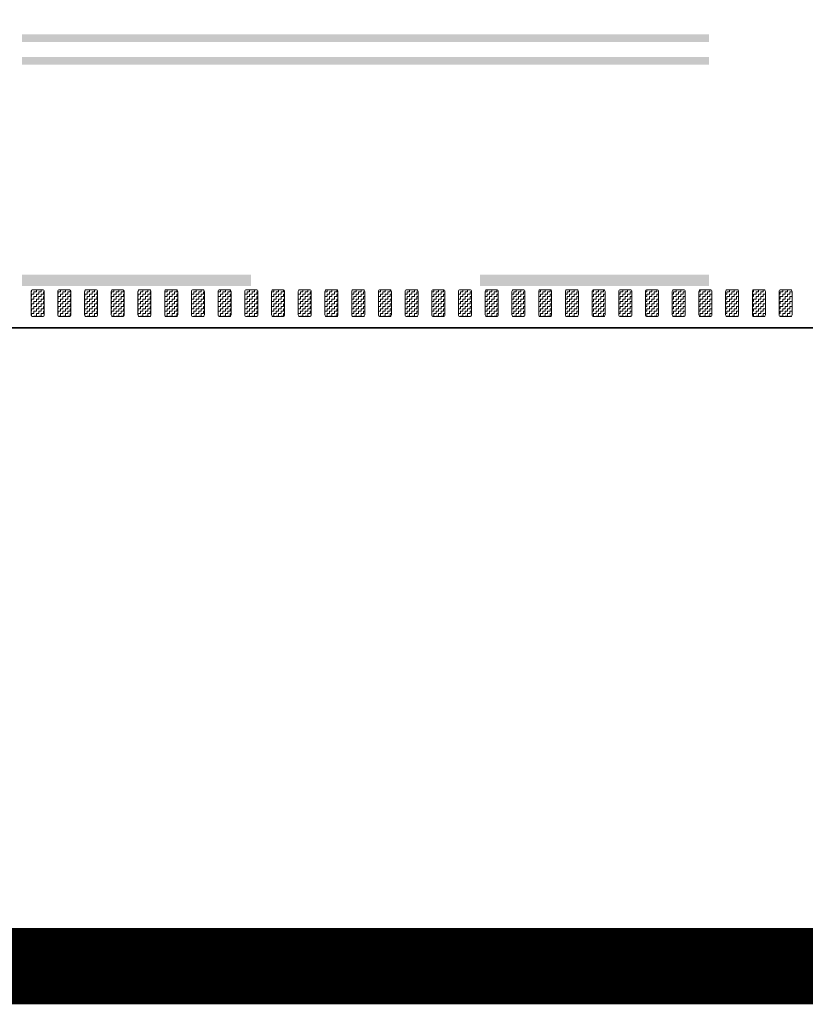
# Model space of a CAD drawing. Header units: metres. Extents: x -699 to 2316, y -1199 to 781.
# Tile 441 of 593: x 921 to 931, y -299 to -286. Entities that reach past the tile are written whole.
import ezdxf

# ---------------------------------------------------------------- set-up
doc = ezdxf.new("R2010")
doc.units = ezdxf.units.M
doc.linetypes.add('VW-3-3_STREEP', pattern=[6, 3, -3])
doc.linetypes.add('VW-9-3_STREEP', pattern=[12, 9, -3])
for name, color, linetype, lineweight in [('N-WA-VW-MARKERING_DYNAMISCH-G', 7, 'Continuous', 35), ('N-WE-VH-KANTVERHARDING-G', 210, 'Continuous', 35), ('N-WE-VW-MARKERING_LANGS_STREEP_33-G', 7, 'VW-3-3_STREEP', 13), ('N-WE-VW-MARKERING_LANGS_STREEP_93-G', 7, 'VW-9-3_STREEP', 13)]:
    doc.layers.add(name, color=color, linetype=linetype, lineweight=lineweight)
doc.layers.add('X-XX-AL-TEKENBLAD_VIEWPORT-G', color=7, linetype='Continuous', lineweight=18, plot=False)
pattern_1 = [(180, (0, 0), (-0.03175, -0.03175), [0.03175, -0.03175]), (270, (-0.03175, 0), (0.03175, -0.03175), [0.03175, -0.03175])]

msp = doc.modelspace()

# ---------------------------------------------------------------- hatches: boundary and pattern name
at = {"layer": 'N-WA-VW-MARKERING_DYNAMISCH-G', "lineweight": 9}
h = msp.add_hatch(dxfattribs=at)
h.set_pattern_fill('ZIGZAG', color=8, scale=0.01, angle=180, style=0)
h.set_pattern_definition(pattern_1)
edge = h.paths.add_edge_path()
edge.add_line((921.1148, -289.3115), (921.2448, -289.3115))
edge.add_arc((921.2448, -289.3315), 0.02, 0, 90, ccw=False)
edge.add_line((921.2648, -289.3315), (921.2648, -289.6415))
edge.add_arc((921.2448, -289.6415), 0.02, 270, 360, ccw=False)
edge.add_line((921.2448, -289.6615), (921.1148, -289.6615))
edge.add_arc((921.1148, -289.6415), 0.02, 180, 270, ccw=False)
edge.add_line((921.0948, -289.6415), (921.0948, -289.3315))
edge.add_arc((921.1148, -289.3315), 0.02, 90, 180, ccw=False)
h = msp.add_hatch(dxfattribs=at)
h.set_pattern_fill('ZIGZAG', color=8, scale=0.01, angle=180, style=0)
h.set_pattern_definition(pattern_1)
edge = h.paths.add_edge_path()
edge.add_line((921.4648, -289.3115), (921.5948, -289.3115))
edge.add_arc((921.5948, -289.3315), 0.02, 0, 90, ccw=False)
edge.add_line((921.6148, -289.3315), (921.6148, -289.6415))
edge.add_arc((921.5948, -289.6415), 0.02, 270, 360, ccw=False)
edge.add_line((921.5948, -289.6615), (921.4648, -289.6615))
edge.add_arc((921.4648, -289.6415), 0.02, 180, 270, ccw=False)
edge.add_line((921.4448, -289.6415), (921.4448, -289.3315))
edge.add_arc((921.4648, -289.3315), 0.02, 90, 180, ccw=False)
h = msp.add_hatch(dxfattribs=at)
h.set_pattern_fill('ZIGZAG', color=8, scale=0.01, angle=180, style=0)
h.set_pattern_definition(pattern_1)
edge = h.paths.add_edge_path()
edge.add_line((921.8148, -289.3115), (921.9448, -289.3115))
edge.add_arc((921.9448, -289.3315), 0.02, 0, 90, ccw=False)
edge.add_line((921.9648, -289.3315), (921.9648, -289.6415))
edge.add_arc((921.9448, -289.6415), 0.02, 270, 360, ccw=False)
edge.add_line((921.9448, -289.6615), (921.8148, -289.6615))
edge.add_arc((921.8148, -289.6415), 0.02, 180, 270, ccw=False)
edge.add_line((921.7948, -289.6415), (921.7948, -289.3315))
edge.add_arc((921.8148, -289.3315), 0.02, 90, 180, ccw=False)
h = msp.add_hatch(dxfattribs=at)
h.set_pattern_fill('ZIGZAG', color=8, scale=0.01, angle=180, style=0)
h.set_pattern_definition(pattern_1)
edge = h.paths.add_edge_path()
edge.add_line((922.1648, -289.3115), (922.2948, -289.3115))
edge.add_arc((922.2948, -289.3315), 0.02, 0, 90, ccw=False)
edge.add_line((922.3148, -289.3315), (922.3148, -289.6415))
edge.add_arc((922.2948, -289.6415), 0.02, 270, 360, ccw=False)
edge.add_line((922.2948, -289.6615), (922.1648, -289.6615))
edge.add_arc((922.1648, -289.6415), 0.02, 180, 270, ccw=False)
edge.add_line((922.1448, -289.6415), (922.1448, -289.3315))
edge.add_arc((922.1648, -289.3315), 0.02, 90, 180, ccw=False)
h = msp.add_hatch(dxfattribs=at)
h.set_pattern_fill('ZIGZAG', color=8, scale=0.01, angle=180, style=0)
h.set_pattern_definition(pattern_1)
edge = h.paths.add_edge_path()
edge.add_line((922.5148, -289.3115), (922.6448, -289.3115))
edge.add_arc((922.6448, -289.3315), 0.02, 0, 90, ccw=False)
edge.add_line((922.6648, -289.3315), (922.6648, -289.6415))
edge.add_arc((922.6448, -289.6415), 0.02, 270, 360, ccw=False)
edge.add_line((922.6448, -289.6615), (922.5148, -289.6615))
edge.add_arc((922.5148, -289.6415), 0.02, 180, 270, ccw=False)
edge.add_line((922.4948, -289.6415), (922.4948, -289.3315))
edge.add_arc((922.5148, -289.3315), 0.02, 90, 180, ccw=False)
h = msp.add_hatch(dxfattribs=at)
h.set_pattern_fill('ZIGZAG', color=8, scale=0.01, angle=180, style=0)
h.set_pattern_definition(pattern_1)
edge = h.paths.add_edge_path()
edge.add_line((922.8648, -289.3115), (922.9948, -289.3115))
edge.add_arc((922.9948, -289.3315), 0.02, 0, 90, ccw=False)
edge.add_line((923.0148, -289.3315), (923.0148, -289.6415))
edge.add_arc((922.9948, -289.6415), 0.02, 270, 360, ccw=False)
edge.add_line((922.9948, -289.6615), (922.8648, -289.6615))
edge.add_arc((922.8648, -289.6415), 0.02, 180, 270, ccw=False)
edge.add_line((922.8448, -289.6415), (922.8448, -289.3315))
edge.add_arc((922.8648, -289.3315), 0.02, 90, 180, ccw=False)
h = msp.add_hatch(dxfattribs=at)
h.set_pattern_fill('ZIGZAG', color=8, scale=0.01, angle=180, style=0)
h.set_pattern_definition(pattern_1)
edge = h.paths.add_edge_path()
edge.add_line((923.2148, -289.3115), (923.3448, -289.3115))
edge.add_arc((923.3448, -289.3315), 0.02, 0, 90, ccw=False)
edge.add_line((923.3648, -289.3315), (923.3648, -289.6415))
edge.add_arc((923.3448, -289.6415), 0.02, 270, 360, ccw=False)
edge.add_line((923.3448, -289.6615), (923.2148, -289.6615))
edge.add_arc((923.2148, -289.6415), 0.02, 180, 270, ccw=False)
edge.add_line((923.1948, -289.6415), (923.1948, -289.3315))
edge.add_arc((923.2148, -289.3315), 0.02, 90, 180, ccw=False)
h = msp.add_hatch(dxfattribs=at)
h.set_pattern_fill('ZIGZAG', color=8, scale=0.01, angle=180, style=0)
h.set_pattern_definition(pattern_1)
edge = h.paths.add_edge_path()
edge.add_line((923.5648, -289.3115), (923.6948, -289.3115))
edge.add_arc((923.6948, -289.3315), 0.02, 0, 90, ccw=False)
edge.add_line((923.7148, -289.3315), (923.7148, -289.6415))
edge.add_arc((923.6948, -289.6415), 0.02, 270, 360, ccw=False)
edge.add_line((923.6948, -289.6615), (923.5648, -289.6615))
edge.add_arc((923.5648, -289.6415), 0.02, 180, 270, ccw=False)
edge.add_line((923.5448, -289.6415), (923.5448, -289.3315))
edge.add_arc((923.5648, -289.3315), 0.02, 90, 180, ccw=False)
h = msp.add_hatch(dxfattribs=at)
h.set_pattern_fill('ZIGZAG', color=8, scale=0.01, angle=180, style=0)
h.set_pattern_definition(pattern_1)
edge = h.paths.add_edge_path()
edge.add_line((923.9148, -289.3115), (924.0448, -289.3115))
edge.add_arc((924.0448, -289.3315), 0.02, 0, 90, ccw=False)
edge.add_line((924.0648, -289.3315), (924.0648, -289.6415))
edge.add_arc((924.0448, -289.6415), 0.02, 270, 360, ccw=False)
edge.add_line((924.0448, -289.6615), (923.9148, -289.6615))
edge.add_arc((923.9148, -289.6415), 0.02, 180, 270, ccw=False)
edge.add_line((923.8948, -289.6415), (923.8948, -289.3315))
edge.add_arc((923.9148, -289.3315), 0.02, 90, 180, ccw=False)
h = msp.add_hatch(dxfattribs=at)
h.set_pattern_fill('ZIGZAG', color=8, scale=0.01, angle=180, style=0)
h.set_pattern_definition(pattern_1)
edge = h.paths.add_edge_path()
edge.add_line((924.2648, -289.3115), (924.3948, -289.3115))
edge.add_arc((924.3948, -289.3315), 0.02, 0, 90, ccw=False)
edge.add_line((924.4148, -289.3315), (924.4148, -289.6415))
edge.add_arc((924.3948, -289.6415), 0.02, 270, 360, ccw=False)
edge.add_line((924.3948, -289.6615), (924.2648, -289.6615))
edge.add_arc((924.2648, -289.6415), 0.02, 180, 270, ccw=False)
edge.add_line((924.2448, -289.6415), (924.2448, -289.3315))
edge.add_arc((924.2648, -289.3315), 0.02, 90, 180, ccw=False)
h = msp.add_hatch(dxfattribs=at)
h.set_pattern_fill('ZIGZAG', color=8, scale=0.01, angle=180, style=0)
h.set_pattern_definition(pattern_1)
edge = h.paths.add_edge_path()
edge.add_line((924.6148, -289.3115), (924.7448, -289.3115))
edge.add_arc((924.7448, -289.3315), 0.02, 0, 90, ccw=False)
edge.add_line((924.7648, -289.3315), (924.7648, -289.6415))
edge.add_arc((924.7448, -289.6415), 0.02, 270, 360, ccw=False)
edge.add_line((924.7448, -289.6615), (924.6148, -289.6615))
edge.add_arc((924.6148, -289.6415), 0.02, 180, 270, ccw=False)
edge.add_line((924.5948, -289.6415), (924.5948, -289.3315))
edge.add_arc((924.6148, -289.3315), 0.02, 90, 180, ccw=False)
h = msp.add_hatch(dxfattribs=at)
h.set_pattern_fill('ZIGZAG', color=8, scale=0.01, angle=180, style=0)
h.set_pattern_definition(pattern_1)
edge = h.paths.add_edge_path()
edge.add_line((924.9648, -289.3115), (925.0948, -289.3115))
edge.add_arc((925.0948, -289.3315), 0.02, 0, 90, ccw=False)
edge.add_line((925.1148, -289.3315), (925.1148, -289.6415))
edge.add_arc((925.0948, -289.6415), 0.02, 270, 360, ccw=False)
edge.add_line((925.0948, -289.6615), (924.9648, -289.6615))
edge.add_arc((924.9648, -289.6415), 0.02, 180, 270, ccw=False)
edge.add_line((924.9448, -289.6415), (924.9448, -289.3315))
edge.add_arc((924.9648, -289.3315), 0.02, 90, 180, ccw=False)
h = msp.add_hatch(dxfattribs=at)
h.set_pattern_fill('ZIGZAG', color=8, scale=0.01, angle=180, style=0)
h.set_pattern_definition(pattern_1)
edge = h.paths.add_edge_path()
edge.add_line((925.3148, -289.3115), (925.4448, -289.3115))
edge.add_arc((925.4448, -289.3315), 0.02, 0, 90, ccw=False)
edge.add_line((925.4648, -289.3315), (925.4648, -289.6415))
edge.add_arc((925.4448, -289.6415), 0.02, 270, 360, ccw=False)
edge.add_line((925.4448, -289.6615), (925.3148, -289.6615))
edge.add_arc((925.3148, -289.6415), 0.02, 180, 270, ccw=False)
edge.add_line((925.2948, -289.6415), (925.2948, -289.3315))
edge.add_arc((925.3148, -289.3315), 0.02, 90, 180, ccw=False)
h = msp.add_hatch(dxfattribs=at)
h.set_pattern_fill('ZIGZAG', color=8, scale=0.01, angle=180, style=0)
h.set_pattern_definition(pattern_1)
edge = h.paths.add_edge_path()
edge.add_line((925.6648, -289.3115), (925.7948, -289.3115))
edge.add_arc((925.7948, -289.3315), 0.02, 0, 90, ccw=False)
edge.add_line((925.8148, -289.3315), (925.8148, -289.6415))
edge.add_arc((925.7948, -289.6415), 0.02, 270, 360, ccw=False)
edge.add_line((925.7948, -289.6615), (925.6648, -289.6615))
edge.add_arc((925.6648, -289.6415), 0.02, 180, 270, ccw=False)
edge.add_line((925.6448, -289.6415), (925.6448, -289.3315))
edge.add_arc((925.6648, -289.3315), 0.02, 90, 180, ccw=False)
h = msp.add_hatch(dxfattribs=at)
h.set_pattern_fill('ZIGZAG', color=8, scale=0.01, angle=180, style=0)
h.set_pattern_definition(pattern_1)
edge = h.paths.add_edge_path()
edge.add_line((926.0148, -289.3115), (926.1448, -289.3115))
edge.add_arc((926.1448, -289.3315), 0.02, 0, 90, ccw=False)
edge.add_line((926.1648, -289.3315), (926.1648, -289.6415))
edge.add_arc((926.1448, -289.6415), 0.02, 270, 360, ccw=False)
edge.add_line((926.1448, -289.6615), (926.0148, -289.6615))
edge.add_arc((926.0148, -289.6415), 0.02, 180, 270, ccw=False)
edge.add_line((925.9948, -289.6415), (925.9948, -289.3315))
edge.add_arc((926.0148, -289.3315), 0.02, 90, 180, ccw=False)
h = msp.add_hatch(dxfattribs=at)
h.set_pattern_fill('ZIGZAG', color=8, scale=0.01, angle=180, style=0)
h.set_pattern_definition(pattern_1)
edge = h.paths.add_edge_path()
edge.add_line((926.3648, -289.3115), (926.4948, -289.3115))
edge.add_arc((926.4948, -289.3315), 0.02, 0, 90, ccw=False)
edge.add_line((926.5148, -289.3315), (926.5148, -289.6415))
edge.add_arc((926.4948, -289.6415), 0.02, 270, 360, ccw=False)
edge.add_line((926.4948, -289.6615), (926.3648, -289.6615))
edge.add_arc((926.3648, -289.6415), 0.02, 180, 270, ccw=False)
edge.add_line((926.3448, -289.6415), (926.3448, -289.3315))
edge.add_arc((926.3648, -289.3315), 0.02, 90, 180, ccw=False)
h = msp.add_hatch(dxfattribs=at)
h.set_pattern_fill('ZIGZAG', color=8, scale=0.01, angle=180, style=0)
h.set_pattern_definition(pattern_1)
edge = h.paths.add_edge_path()
edge.add_line((926.7148, -289.3115), (926.8448, -289.3115))
edge.add_arc((926.8448, -289.3315), 0.02, 0, 90, ccw=False)
edge.add_line((926.8648, -289.3315), (926.8648, -289.6415))
edge.add_arc((926.8448, -289.6415), 0.02, 270, 360, ccw=False)
edge.add_line((926.8448, -289.6615), (926.7148, -289.6615))
edge.add_arc((926.7148, -289.6415), 0.02, 180, 270, ccw=False)
edge.add_line((926.6948, -289.6415), (926.6948, -289.3315))
edge.add_arc((926.7148, -289.3315), 0.02, 90, 180, ccw=False)
h = msp.add_hatch(dxfattribs=at)
h.set_pattern_fill('ZIGZAG', color=8, scale=0.01, angle=180, style=0)
h.set_pattern_definition(pattern_1)
edge = h.paths.add_edge_path()
edge.add_line((927.0648, -289.3115), (927.1948, -289.3115))
edge.add_arc((927.1948, -289.3315), 0.02, 0, 90, ccw=False)
edge.add_line((927.2148, -289.3315), (927.2148, -289.6415))
edge.add_arc((927.1948, -289.6415), 0.02, 270, 360, ccw=False)
edge.add_line((927.1948, -289.6615), (927.0648, -289.6615))
edge.add_arc((927.0648, -289.6415), 0.02, 180, 270, ccw=False)
edge.add_line((927.0448, -289.6415), (927.0448, -289.3315))
edge.add_arc((927.0648, -289.3315), 0.02, 90, 180, ccw=False)
h = msp.add_hatch(dxfattribs=at)
h.set_pattern_fill('ZIGZAG', color=8, scale=0.01, angle=180, style=0)
h.set_pattern_definition(pattern_1)
edge = h.paths.add_edge_path()
edge.add_line((927.4148, -289.3115), (927.5448, -289.3115))
edge.add_arc((927.5448, -289.3315), 0.02, 0, 90, ccw=False)
edge.add_line((927.5648, -289.3315), (927.5648, -289.6415))
edge.add_arc((927.5448, -289.6415), 0.02, 270, 360, ccw=False)
edge.add_line((927.5448, -289.6615), (927.4148, -289.6615))
edge.add_arc((927.4148, -289.6415), 0.02, 180, 270, ccw=False)
edge.add_line((927.3948, -289.6415), (927.3948, -289.3315))
edge.add_arc((927.4148, -289.3315), 0.02, 90, 180, ccw=False)
h = msp.add_hatch(dxfattribs=at)
h.set_pattern_fill('ZIGZAG', color=8, scale=0.01, angle=180, style=0)
h.set_pattern_definition(pattern_1)
edge = h.paths.add_edge_path()
edge.add_line((927.7648, -289.3115), (927.8948, -289.3115))
edge.add_arc((927.8948, -289.3315), 0.02, 0, 90, ccw=False)
edge.add_line((927.9148, -289.3315), (927.9148, -289.6415))
edge.add_arc((927.8948, -289.6415), 0.02, 270, 360, ccw=False)
edge.add_line((927.8948, -289.6615), (927.7648, -289.6615))
edge.add_arc((927.7648, -289.6415), 0.02, 180, 270, ccw=False)
edge.add_line((927.7448, -289.6415), (927.7448, -289.3315))
edge.add_arc((927.7648, -289.3315), 0.02, 90, 180, ccw=False)
h = msp.add_hatch(dxfattribs=at)
h.set_pattern_fill('ZIGZAG', color=8, scale=0.01, angle=180, style=0)
h.set_pattern_definition(pattern_1)
edge = h.paths.add_edge_path()
edge.add_line((928.1148, -289.3115), (928.2448, -289.3115))
edge.add_arc((928.2448, -289.3315), 0.02, 0, 90, ccw=False)
edge.add_line((928.2648, -289.3315), (928.2648, -289.6415))
edge.add_arc((928.2448, -289.6415), 0.02, 270, 360, ccw=False)
edge.add_line((928.2448, -289.6615), (928.1148, -289.6615))
edge.add_arc((928.1148, -289.6415), 0.02, 180, 270, ccw=False)
edge.add_line((928.0948, -289.6415), (928.0948, -289.3315))
edge.add_arc((928.1148, -289.3315), 0.02, 90, 180, ccw=False)
h = msp.add_hatch(dxfattribs=at)
h.set_pattern_fill('ZIGZAG', color=8, scale=0.01, angle=180, style=0)
h.set_pattern_definition(pattern_1)
edge = h.paths.add_edge_path()
edge.add_line((928.4648, -289.3115), (928.5948, -289.3115))
edge.add_arc((928.5948, -289.3315), 0.02, 0, 90, ccw=False)
edge.add_line((928.6148, -289.3315), (928.6148, -289.6415))
edge.add_arc((928.5948, -289.6415), 0.02, 270, 360, ccw=False)
edge.add_line((928.5948, -289.6615), (928.4648, -289.6615))
edge.add_arc((928.4648, -289.6415), 0.02, 180, 270, ccw=False)
edge.add_line((928.4448, -289.6415), (928.4448, -289.3315))
edge.add_arc((928.4648, -289.3315), 0.02, 90, 180, ccw=False)
h = msp.add_hatch(dxfattribs=at)
h.set_pattern_fill('ZIGZAG', color=8, scale=0.01, angle=180, style=0)
h.set_pattern_definition(pattern_1)
edge = h.paths.add_edge_path()
edge.add_line((928.8148, -289.3115), (928.9448, -289.3115))
edge.add_arc((928.9448, -289.3315), 0.02, 0, 90, ccw=False)
edge.add_line((928.9648, -289.3315), (928.9648, -289.6415))
edge.add_arc((928.9448, -289.6415), 0.02, 270, 360, ccw=False)
edge.add_line((928.9448, -289.6615), (928.8148, -289.6615))
edge.add_arc((928.8148, -289.6415), 0.02, 180, 270, ccw=False)
edge.add_line((928.7948, -289.6415), (928.7948, -289.3315))
edge.add_arc((928.8148, -289.3315), 0.02, 90, 180, ccw=False)
h = msp.add_hatch(dxfattribs=at)
h.set_pattern_fill('ZIGZAG', color=8, scale=0.01, angle=180, style=0)
h.set_pattern_definition(pattern_1)
edge = h.paths.add_edge_path()
edge.add_line((929.1648, -289.3115), (929.2948, -289.3115))
edge.add_arc((929.2948, -289.3315), 0.02, 0, 90, ccw=False)
edge.add_line((929.3148, -289.3315), (929.3148, -289.6415))
edge.add_arc((929.2948, -289.6415), 0.02, 270, 360, ccw=False)
edge.add_line((929.2948, -289.6615), (929.1648, -289.6615))
edge.add_arc((929.1648, -289.6415), 0.02, 180, 270, ccw=False)
edge.add_line((929.1448, -289.6415), (929.1448, -289.3315))
edge.add_arc((929.1648, -289.3315), 0.02, 90, 180, ccw=False)
h = msp.add_hatch(dxfattribs=at)
h.set_pattern_fill('ZIGZAG', color=8, scale=0.01, angle=180, style=0)
h.set_pattern_definition(pattern_1)
edge = h.paths.add_edge_path()
edge.add_line((929.5148, -289.3115), (929.6448, -289.3115))
edge.add_arc((929.6448, -289.3315), 0.02, 0, 90, ccw=False)
edge.add_line((929.6648, -289.3315), (929.6648, -289.6415))
edge.add_arc((929.6448, -289.6415), 0.02, 270, 360, ccw=False)
edge.add_line((929.6448, -289.6615), (929.5148, -289.6615))
edge.add_arc((929.5148, -289.6415), 0.02, 180, 270, ccw=False)
edge.add_line((929.4948, -289.6415), (929.4948, -289.3315))
edge.add_arc((929.5148, -289.3315), 0.02, 90, 180, ccw=False)
h = msp.add_hatch(dxfattribs=at)
h.set_pattern_fill('ZIGZAG', color=8, scale=0.01, angle=180, style=0)
h.set_pattern_definition(pattern_1)
edge = h.paths.add_edge_path()
edge.add_line((929.8648, -289.3115), (929.9948, -289.3115))
edge.add_arc((929.9948, -289.3315), 0.02, 0, 90, ccw=False)
edge.add_line((930.0148, -289.3315), (930.0148, -289.6415))
edge.add_arc((929.9948, -289.6415), 0.02, 270, 360, ccw=False)
edge.add_line((929.9948, -289.6615), (929.8648, -289.6615))
edge.add_arc((929.8648, -289.6415), 0.02, 180, 270, ccw=False)
edge.add_line((929.8448, -289.6415), (929.8448, -289.3315))
edge.add_arc((929.8648, -289.3315), 0.02, 90, 180, ccw=False)
h = msp.add_hatch(dxfattribs=at)
h.set_pattern_fill('ZIGZAG', color=8, scale=0.01, angle=180, style=0)
h.set_pattern_definition(pattern_1)
edge = h.paths.add_edge_path()
edge.add_line((930.2148, -289.3115), (930.3448, -289.3115))
edge.add_arc((930.3448, -289.3315), 0.02, 0, 90, ccw=False)
edge.add_line((930.3648, -289.3315), (930.3648, -289.6415))
edge.add_arc((930.3448, -289.6415), 0.02, 270, 360, ccw=False)
edge.add_line((930.3448, -289.6615), (930.2148, -289.6615))
edge.add_arc((930.2148, -289.6415), 0.02, 180, 270, ccw=False)
edge.add_line((930.1948, -289.6415), (930.1948, -289.3315))
edge.add_arc((930.2148, -289.3315), 0.02, 90, 180, ccw=False)
h = msp.add_hatch(dxfattribs=at)
h.set_pattern_fill('ZIGZAG', color=8, scale=0.01, angle=180, style=0)
h.set_pattern_definition(pattern_1)
edge = h.paths.add_edge_path()
edge.add_line((930.5648, -289.3115), (930.6948, -289.3115))
edge.add_arc((930.6948, -289.3315), 0.02, 0, 90, ccw=False)
edge.add_line((930.7148, -289.3315), (930.7148, -289.6415))
edge.add_arc((930.6948, -289.6415), 0.02, 270, 360, ccw=False)
edge.add_line((930.6948, -289.6615), (930.5648, -289.6615))
edge.add_arc((930.5648, -289.6415), 0.02, 180, 270, ccw=False)
edge.add_line((930.5448, -289.6415), (930.5448, -289.3315))
edge.add_arc((930.5648, -289.3315), 0.02, 90, 180, ccw=False)
h = msp.add_hatch(dxfattribs=at)
h.set_pattern_fill('ZIGZAG', color=8, scale=0.01, angle=180, style=0)
h.set_pattern_definition(pattern_1)
edge = h.paths.add_edge_path()
edge.add_line((930.9148, -289.3115), (931.0448, -289.3115))
edge.add_arc((931.0448, -289.3315), 0.02, 0, 90, ccw=False)
edge.add_line((931.0648, -289.3315), (931.0648, -289.6415))
edge.add_arc((931.0448, -289.6415), 0.02, 270, 360, ccw=False)
edge.add_line((931.0448, -289.6615), (930.9148, -289.6615))
edge.add_arc((930.9148, -289.6415), 0.02, 180, 270, ccw=False)
edge.add_line((930.8948, -289.6415), (930.8948, -289.3315))
edge.add_arc((930.9148, -289.3315), 0.02, 90, 180, ccw=False)

# ---------------------------------------------------------------- linework, layer by layer
at = {"layer": 'N-WA-VW-MARKERING_DYNAMISCH-G', "color": 8, "lineweight": 9}
for points in [[(921.1148, -289.3115), (921.2448, -289.3115, -0.4142136), (921.2648, -289.3315), (921.2648, -289.6415, -0.4142136), (921.2448, -289.6615), (921.1148, -289.6615, -0.4142136), (921.0948, -289.6415), (921.0948, -289.3315, -0.4142136)], [(921.4648, -289.3115), (921.5948, -289.3115, -0.4142136), (921.6148, -289.3315), (921.6148, -289.6415, -0.4142136), (921.5948, -289.6615), (921.4648, -289.6615, -0.4142136), (921.4448, -289.6415), (921.4448, -289.3315, -0.4142136)], [(921.8148, -289.3115), (921.9448, -289.3115, -0.4142136), (921.9648, -289.3315), (921.9648, -289.6415, -0.4142136), (921.9448, -289.6615), (921.8148, -289.6615, -0.4142136), (921.7948, -289.6415), (921.7948, -289.3315, -0.4142136)], [(922.1648, -289.3115), (922.2948, -289.3115, -0.4142136), (922.3148, -289.3315), (922.3148, -289.6415, -0.4142136), (922.2948, -289.6615), (922.1648, -289.6615, -0.4142136), (922.1448, -289.6415), (922.1448, -289.3315, -0.4142136)], [(922.5148, -289.3115), (922.6448, -289.3115, -0.4142136), (922.6648, -289.3315), (922.6648, -289.6415, -0.4142136), (922.6448, -289.6615), (922.5148, -289.6615, -0.4142136), (922.4948, -289.6415), (922.4948, -289.3315, -0.4142136)], [(922.8648, -289.3115), (922.9948, -289.3115, -0.4142136), (923.0148, -289.3315), (923.0148, -289.6415, -0.4142136), (922.9948, -289.6615), (922.8648, -289.6615, -0.4142136), (922.8448, -289.6415), (922.8448, -289.3315, -0.4142136)], [(923.2148, -289.3115), (923.3448, -289.3115, -0.4142136), (923.3648, -289.3315), (923.3648, -289.6415, -0.4142136), (923.3448, -289.6615), (923.2148, -289.6615, -0.4142136), (923.1948, -289.6415), (923.1948, -289.3315, -0.4142136)], [(923.5648, -289.3115), (923.6948, -289.3115, -0.4142136), (923.7148, -289.3315), (923.7148, -289.6415, -0.4142136), (923.6948, -289.6615), (923.5648, -289.6615, -0.4142136), (923.5448, -289.6415), (923.5448, -289.3315, -0.4142136)], [(923.9148, -289.3115), (924.0448, -289.3115, -0.4142136), (924.0648, -289.3315), (924.0648, -289.6415, -0.4142136), (924.0448, -289.6615), (923.9148, -289.6615, -0.4142136), (923.8948, -289.6415), (923.8948, -289.3315, -0.4142136)], [(924.2648, -289.3115), (924.3948, -289.3115, -0.4142136), (924.4148, -289.3315), (924.4148, -289.6415, -0.4142136), (924.3948, -289.6615), (924.2648, -289.6615, -0.4142136), (924.2448, -289.6415), (924.2448, -289.3315, -0.4142136)], [(924.6148, -289.3115), (924.7448, -289.3115, -0.4142136), (924.7648, -289.3315), (924.7648, -289.6415, -0.4142136), (924.7448, -289.6615), (924.6148, -289.6615, -0.4142136), (924.5948, -289.6415), (924.5948, -289.3315, -0.4142136)], [(924.9648, -289.3115), (925.0948, -289.3115, -0.4142136), (925.1148, -289.3315), (925.1148, -289.6415, -0.4142136), (925.0948, -289.6615), (924.9648, -289.6615, -0.4142136), (924.9448, -289.6415), (924.9448, -289.3315, -0.4142136)], [(925.3148, -289.3115), (925.4448, -289.3115, -0.4142136), (925.4648, -289.3315), (925.4648, -289.6415, -0.4142136), (925.4448, -289.6615), (925.3148, -289.6615, -0.4142136), (925.2948, -289.6415), (925.2948, -289.3315, -0.4142136)], [(925.6648, -289.3115), (925.7948, -289.3115, -0.4142136), (925.8148, -289.3315), (925.8148, -289.6415, -0.4142136), (925.7948, -289.6615), (925.6648, -289.6615, -0.4142136), (925.6448, -289.6415), (925.6448, -289.3315, -0.4142136)], [(926.0148, -289.3115), (926.1448, -289.3115, -0.4142136), (926.1648, -289.3315), (926.1648, -289.6415, -0.4142136), (926.1448, -289.6615), (926.0148, -289.6615, -0.4142136), (925.9948, -289.6415), (925.9948, -289.3315, -0.4142136)], [(926.3648, -289.3115), (926.4948, -289.3115, -0.4142136), (926.5148, -289.3315), (926.5148, -289.6415, -0.4142136), (926.4948, -289.6615), (926.3648, -289.6615, -0.4142136), (926.3448, -289.6415), (926.3448, -289.3315, -0.4142136)], [(926.7148, -289.3115), (926.8448, -289.3115, -0.4142136), (926.8648, -289.3315), (926.8648, -289.6415, -0.4142136), (926.8448, -289.6615), (926.7148, -289.6615, -0.4142136), (926.6948, -289.6415), (926.6948, -289.3315, -0.4142136)], [(927.0648, -289.3115), (927.1948, -289.3115, -0.4142136), (927.2148, -289.3315), (927.2148, -289.6415, -0.4142136), (927.1948, -289.6615), (927.0648, -289.6615, -0.4142136), (927.0448, -289.6415), (927.0448, -289.3315, -0.4142136)], [(927.4148, -289.3115), (927.5448, -289.3115, -0.4142136), (927.5648, -289.3315), (927.5648, -289.6415, -0.4142136), (927.5448, -289.6615), (927.4148, -289.6615, -0.4142136), (927.3948, -289.6415), (927.3948, -289.3315, -0.4142136)], [(927.7648, -289.3115), (927.8948, -289.3115, -0.4142136), (927.9148, -289.3315), (927.9148, -289.6415, -0.4142136), (927.8948, -289.6615), (927.7648, -289.6615, -0.4142136), (927.7448, -289.6415), (927.7448, -289.3315, -0.4142136)], [(928.1148, -289.3115), (928.2448, -289.3115, -0.4142136), (928.2648, -289.3315), (928.2648, -289.6415, -0.4142136), (928.2448, -289.6615), (928.1148, -289.6615, -0.4142136), (928.0948, -289.6415), (928.0948, -289.3315, -0.4142136)], [(928.4648, -289.3115), (928.5948, -289.3115, -0.4142136), (928.6148, -289.3315), (928.6148, -289.6415, -0.4142136), (928.5948, -289.6615), (928.4648, -289.6615, -0.4142136), (928.4448, -289.6415), (928.4448, -289.3315, -0.4142136)], [(928.8148, -289.3115), (928.9448, -289.3115, -0.4142136), (928.9648, -289.3315), (928.9648, -289.6415, -0.4142136), (928.9448, -289.6615), (928.8148, -289.6615, -0.4142136), (928.7948, -289.6415), (928.7948, -289.3315, -0.4142136)], [(929.1648, -289.3115), (929.2948, -289.3115, -0.4142136), (929.3148, -289.3315), (929.3148, -289.6415, -0.4142136), (929.2948, -289.6615), (929.1648, -289.6615, -0.4142136), (929.1448, -289.6415), (929.1448, -289.3315, -0.4142136)], [(929.5148, -289.3115), (929.6448, -289.3115, -0.4142136), (929.6648, -289.3315), (929.6648, -289.6415, -0.4142136), (929.6448, -289.6615), (929.5148, -289.6615, -0.4142136), (929.4948, -289.6415), (929.4948, -289.3315, -0.4142136)], [(929.8648, -289.3115), (929.9948, -289.3115, -0.4142136), (930.0148, -289.3315), (930.0148, -289.6415, -0.4142136), (929.9948, -289.6615), (929.8648, -289.6615, -0.4142136), (929.8448, -289.6415), (929.8448, -289.3315, -0.4142136)], [(930.2148, -289.3115), (930.3448, -289.3115, -0.4142136), (930.3648, -289.3315), (930.3648, -289.6415, -0.4142136), (930.3448, -289.6615), (930.2148, -289.6615, -0.4142136), (930.1948, -289.6415), (930.1948, -289.3315, -0.4142136)], [(930.5648, -289.3115), (930.6948, -289.3115, -0.4142136), (930.7148, -289.3315), (930.7148, -289.6415, -0.4142136), (930.6948, -289.6615), (930.5648, -289.6615, -0.4142136), (930.5448, -289.6415), (930.5448, -289.3315, -0.4142136)], [(930.9148, -289.3115), (931.0448, -289.3115, -0.4142136), (931.0648, -289.3315), (931.0648, -289.6415, -0.4142136), (931.0448, -289.6615), (930.9148, -289.6615, -0.4142136), (930.8948, -289.6415), (930.8948, -289.3315, -0.4142136)]]:
    msp.add_lwpolyline(points, format="xyb", close=True, dxfattribs=at)
at = {"layer": 'N-WE-VH-KANTVERHARDING-G'}
msp.add_line((883.2321, -289.8115), (978.3951, -289.8115), dxfattribs=at)
at = {"layer": 'N-WE-VW-MARKERING_LANGS_STREEP_33-G', "color": 253, "linetype": 'Continuous'}
for points in [[(920.9747, -289.2615), (923.9747, -289.2615), (920.9747, -289.1115), (923.9747, -289.1115)], [(926.9747, -289.2615), (929.9747, -289.2615), (926.9747, -289.1115), (929.9747, -289.1115)]]:
    msp.add_solid(points, dxfattribs=at)
at = {"layer": 'N-WE-VW-MARKERING_LANGS_STREEP_93-G', "color": 253, "linetype": 'Continuous'}
for points in [[(920.9747, -285.9615), (929.9747, -285.9615), (920.9747, -286.0615), (929.9747, -286.0615)], [(920.9747, -286.3615), (929.9747, -286.3615), (920.9747, -286.2615), (929.9747, -286.2615)]]:
    msp.add_solid(points, dxfattribs=at)
at = {"layer": 'X-XX-AL-TEKENBLAD_VIEWPORT-G', "color": 3, "const_width": 1}
msp.add_lwpolyline([(749.0799, -298.1762), (1099.9642, -298.1762), (1099.9642, -17.5014), (749.0799, -17.5014)], close=True, dxfattribs=at)

doc.saveas('drawing.dxf')
